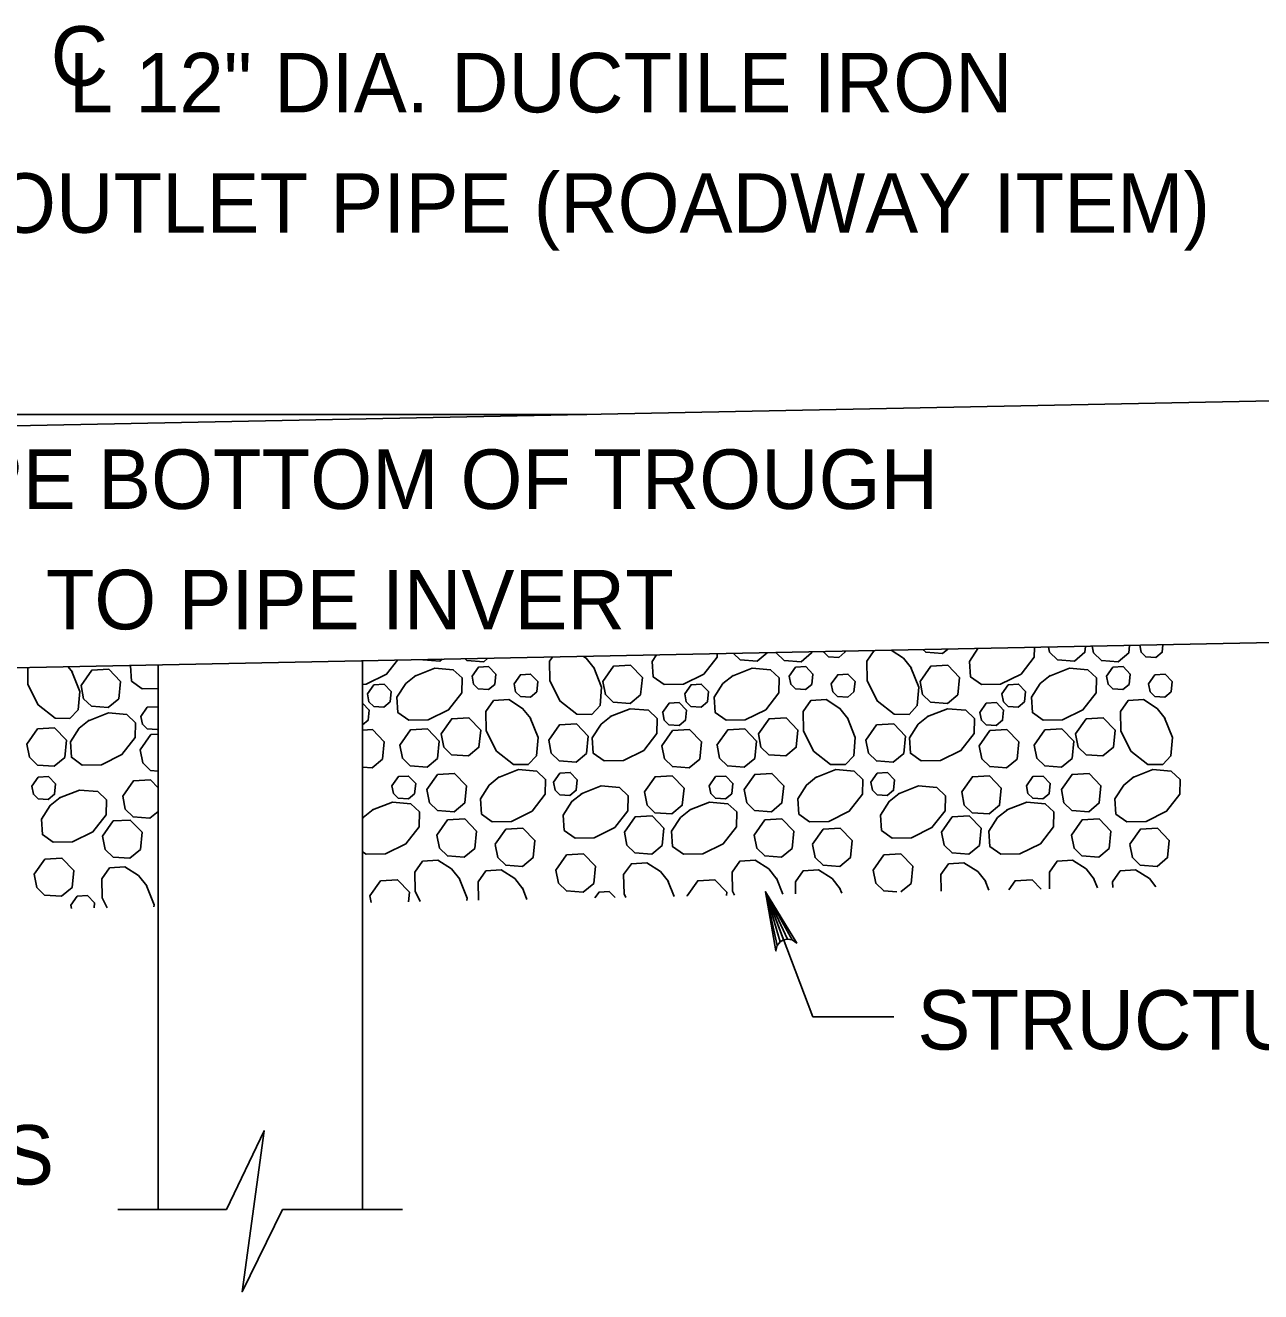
# Model space of a CAD drawing. Extents: x 636530 to 644067, y 294168 to 299122.
# Drawn here: x 638326.6 to 638388.9, y 294582.1 to 294645.9 of the extents above; entities that cross this region are included whole.
import ezdxf

# ---------------------------------------------------------------- set-up
doc = ezdxf.new("R2010")
doc.units = 0
doc.layers.add('1', color=7, linetype='Continuous')

msp = doc.modelspace()

# ---------------------------------------------------------------- linework, layer by layer
at = {"layer": '1'}
for p, q in [((638792.302, 294635.042), (638304.622, 294625.289)), ((638354.914, 294626.295), (638316.814, 294626.295)), ((638792.302, 294622.848), (638304.622, 294613.094)), ((638333.297, 294586.208), (638333.297, 294613.668)), ((638343.608, 294586.208), (638343.608, 294613.874)), ((638363.91, 294602.227), (638366.304, 294595.925)), ((638370.382, 294595.925), (638366.304, 294595.925)), ((638331.265, 294586.208), (638336.753, 294586.208)), ((638339.568, 294586.208), (638345.621, 294586.208))]:
    msp.add_line(p, q, dxfattribs=at)
for points in [[(638361.479, 294614.232), (638361.476, 294614.056), (638360.809, 294613.204), (638359.778, 294612.689), (638358.808, 294612.672), (638358.261, 294613.06), (638358.209, 294613.834), (638358.425, 294614.17)], [(638364.002, 294614.282), (638363.496, 294613.862), (638362.649, 294613.923), (638362.313, 294614.248)], [(638366.245, 294614.327), (638366.24, 294614.27), (638365.709, 294613.829), (638364.861, 294613.89), (638364.462, 294614.277), (638364.46, 294614.291)], [(638367.929, 294614.361), (638367.924, 294614.303), (638367.606, 294614.038), (638367.097, 294614.075), (638366.857, 294614.307), (638366.851, 294614.339)], [(638371.25, 294613.545), (638371.65, 294612.539), (638371.57, 294611.614), (638371.152, 294611.175), (638370.402, 294611.189), (638369.55, 294611.856), (638369.035, 294612.886), (638369.018, 294613.857), (638369.396, 294614.39)], [(638370.255, 294614.407), (638370.871, 294614.012), (638371.276, 294613.504)], [(638373.114, 294614.464), (638372.845, 294614.24), (638371.997, 294614.302), (638371.856, 294614.439)], [(638377.476, 294614.551), (638377.466, 294614.056), (638376.8, 294613.204), (638375.769, 294612.689), (638374.798, 294612.672), (638374.252, 294613.06), (638374.2, 294613.834), (638374.624, 294614.494)], [(638380.048, 294614.603), (638380.018, 294614.303), (638379.487, 294613.862), (638378.64, 294613.923), (638378.241, 294614.31), (638378.191, 294614.566)], [(638382.268, 294614.647), (638382.23, 294614.27), (638381.7, 294613.829), (638380.852, 294613.89), (638380.453, 294614.277), (638380.388, 294614.61)], [(638383.952, 294614.681), (638383.914, 294614.303), (638383.596, 294614.038), (638383.088, 294614.075), (638382.848, 294614.307), (638382.78, 294614.658)], [(638328.761, 294613.577), (638328.984, 294613.298)], [(638333.297, 294612.479), (638332.506, 294612.465), (638331.959, 294612.854), (638331.907, 294613.627), (638331.916, 294613.64)], [(638345.37, 294613.909), (638344.818, 294613.204), (638343.788, 294612.689), (638343.608, 294612.686)], [(638347.617, 294613.954), (638347.506, 294613.862), (638346.658, 294613.923), (638346.646, 294613.935)], [(638349.924, 294614), (638349.718, 294613.829), (638348.87, 294613.89), (638348.781, 294613.978)], [(638349.124, 294613.092), (638349.447, 294613.551), (638349.962, 294613.58), (638350.32, 294613.209), (638350.268, 294612.688), (638349.95, 294612.424), (638349.441, 294612.461), (638349.202, 294612.693), (638349.124, 294613.092)], [(638355.26, 294613.545), (638355.659, 294612.539), (638355.579, 294611.614), (638355.161, 294611.175), (638354.411, 294611.189), (638353.559, 294611.856), (638353.044, 294612.886), (638353.027, 294613.857), (638353.175, 294614.065)], [(638354.748, 294614.097), (638354.88, 294614.012), (638355.286, 294613.504)], [(638355.717, 294612.837), (638356.255, 294613.602), (638357.114, 294613.651), (638357.71, 294613.032), (638357.624, 294612.165), (638357.094, 294611.724), (638356.246, 294611.785), (638355.847, 294612.172), (638355.717, 294612.837)], [(638365.115, 294613.092), (638365.438, 294613.551), (638365.953, 294613.58), (638366.311, 294613.209), (638366.259, 294612.688), (638365.941, 294612.424), (638365.432, 294612.461), (638365.193, 294612.693), (638365.115, 294613.092)], [(638371.708, 294612.837), (638372.246, 294613.602), (638373.104, 294613.651), (638373.701, 294613.032), (638373.615, 294612.165), (638373.084, 294611.724), (638372.236, 294611.785), (638371.838, 294612.172), (638371.708, 294612.837)], [(638381.106, 294613.092), (638381.428, 294613.551), (638381.944, 294613.58), (638382.302, 294613.209), (638382.25, 294612.688), (638381.932, 294612.424), (638381.423, 294612.461), (638381.184, 294612.693), (638381.106, 294613.092)], [(638328.958, 294613.339), (638329.357, 294612.333), (638329.277, 294611.408), (638328.859, 294610.969), (638328.109, 294610.983), (638327.257, 294611.65), (638326.742, 294612.68), (638326.727, 294613.536)], [(638329.415, 294612.631), (638329.953, 294613.396), (638330.812, 294613.445), (638331.409, 294612.826), (638331.322, 294611.959), (638330.792, 294611.517), (638329.944, 294611.579), (638329.545, 294611.965), (638329.415, 294612.631)], [(638346.25, 294613.108), (638347.257, 294613.506), (638348.181, 294613.426), (638348.62, 294613.009), (638348.606, 294612.259), (638347.94, 294611.406), (638346.909, 294610.892), (638345.938, 294610.874), (638345.392, 294611.263), (638345.34, 294612.036), (638345.783, 294612.728), (638346.291, 294613.133)], [(638351.242, 294612.714), (638351.565, 294613.172), (638352.08, 294613.202), (638352.439, 294612.83), (638352.387, 294612.31), (638352.069, 294612.046), (638351.56, 294612.082), (638351.32, 294612.314), (638351.243, 294612.713)], [(638362.241, 294613.108), (638363.248, 294613.506), (638364.172, 294613.426), (638364.611, 294613.009), (638364.597, 294612.259), (638363.93, 294611.406), (638362.9, 294610.892), (638361.929, 294610.874), (638361.382, 294611.263), (638361.331, 294612.036), (638361.774, 294612.728), (638362.282, 294613.133)], [(638367.233, 294612.714), (638367.556, 294613.172), (638368.071, 294613.202), (638368.43, 294612.83), (638368.378, 294612.31), (638368.06, 294612.046), (638367.551, 294612.082), (638367.311, 294612.314), (638367.234, 294612.713)], [(638378.232, 294613.108), (638379.238, 294613.506), (638380.162, 294613.426), (638380.602, 294613.009), (638380.588, 294612.259), (638379.921, 294611.406), (638378.891, 294610.892), (638377.92, 294610.874), (638377.373, 294611.263), (638377.322, 294612.036), (638377.765, 294612.728), (638378.273, 294613.133)], [(638383.224, 294612.714), (638383.547, 294613.172), (638384.062, 294613.202), (638384.42, 294612.83), (638384.368, 294612.31), (638384.05, 294612.046), (638383.542, 294612.082), (638383.302, 294612.314), (638383.224, 294612.713)], [(638343.853, 294612.209), (638344.176, 294612.668), (638344.691, 294612.698), (638345.049, 294612.326), (638344.998, 294611.806), (638344.679, 294611.541), (638344.17, 294611.578), (638343.931, 294611.81), (638343.854, 294612.209)], [(638359.844, 294612.209), (638360.167, 294612.668), (638360.682, 294612.698), (638361.04, 294612.326), (638360.988, 294611.806), (638360.67, 294611.541), (638360.161, 294611.578), (638359.922, 294611.81), (638359.844, 294612.209)], [(638375.835, 294612.209), (638376.158, 294612.668), (638376.673, 294612.698), (638377.031, 294612.326), (638376.979, 294611.806), (638376.661, 294611.541), (638376.152, 294611.578), (638375.913, 294611.81), (638375.835, 294612.209)], [(638343.608, 294611.737), (638343.94, 294611.393), (638343.888, 294610.873), (638343.608, 294610.64)], [(638352.055, 294611.007), (638352.454, 294610.001), (638352.374, 294609.076), (638351.957, 294608.637), (638351.207, 294608.651), (638350.354, 294609.318), (638349.84, 294610.348), (638349.822, 294611.319), (638350.211, 294611.866), (638350.984, 294611.918), (638351.676, 294611.474), (638352.081, 294610.966)], [(638358.734, 294611.276), (638359.057, 294611.735), (638359.572, 294611.764), (638359.93, 294611.393), (638359.879, 294610.873), (638359.56, 294610.608), (638359.052, 294610.645), (638358.812, 294610.877), (638358.735, 294611.276)], [(638368.046, 294611.007), (638368.445, 294610.001), (638368.365, 294609.076), (638367.948, 294608.637), (638367.198, 294608.651), (638366.345, 294609.318), (638365.83, 294610.348), (638365.813, 294611.319), (638366.202, 294611.866), (638366.975, 294611.918), (638367.667, 294611.474), (638368.072, 294610.966)], [(638374.725, 294611.276), (638375.048, 294611.735), (638375.563, 294611.764), (638375.921, 294611.393), (638375.87, 294610.873), (638375.551, 294610.608), (638375.042, 294610.645), (638374.803, 294610.877), (638374.726, 294611.276)], [(638384.037, 294611.007), (638384.436, 294610.001), (638384.356, 294609.076), (638383.938, 294608.637), (638383.188, 294608.651), (638382.336, 294609.318), (638381.821, 294610.348), (638381.804, 294611.319), (638382.192, 294611.866), (638382.966, 294611.918), (638383.658, 294611.474), (638384.063, 294610.966)], [(638329.791, 294610.852), (638330.797, 294611.251), (638331.721, 294611.171), (638332.161, 294610.753), (638332.147, 294610.003), (638331.48, 294609.151), (638330.45, 294608.636), (638329.479, 294608.619), (638328.932, 294609.007), (638328.88, 294609.781), (638329.324, 294610.472), (638329.832, 294610.877)], [(638332.433, 294611.07), (638332.755, 294611.529), (638333.271, 294611.558), (638333.297, 294611.531)], [(638333.297, 294610.434), (638333.259, 294610.402), (638332.75, 294610.439), (638332.511, 294610.671), (638332.433, 294611.07)], [(638356.093, 294611.058), (638357.099, 294611.457), (638358.023, 294611.377), (638358.462, 294610.959), (638358.448, 294610.209), (638357.782, 294609.357), (638356.752, 294608.842), (638355.78, 294608.825), (638355.234, 294609.213), (638355.182, 294609.987), (638355.626, 294610.678), (638356.134, 294611.084)], [(638372.084, 294611.058), (638373.09, 294611.457), (638374.014, 294611.377), (638374.453, 294610.959), (638374.439, 294610.209), (638373.772, 294609.357), (638372.742, 294608.842), (638371.771, 294608.825), (638371.225, 294609.213), (638371.173, 294609.987), (638371.616, 294610.678), (638372.124, 294611.084)], [(638326.689, 294609.672), (638327.227, 294610.437), (638328.086, 294610.486), (638328.683, 294609.867), (638328.597, 294609), (638328.066, 294608.559), (638327.218, 294608.62), (638326.819, 294609.007), (638326.69, 294609.672)], [(638343.608, 294610.38), (638344.104, 294610.409), (638344.701, 294609.79), (638344.615, 294608.922), (638344.084, 294608.481), (638343.608, 294608.516)], [(638345.482, 294609.626), (638346.02, 294610.391), (638346.879, 294610.44), (638347.476, 294609.822), (638347.39, 294608.954), (638346.859, 294608.513), (638346.011, 294608.574), (638345.612, 294608.961), (638345.483, 294609.626)], [(638347.568, 294610.187), (638348.106, 294610.952), (638348.965, 294611.002), (638349.562, 294610.382), (638349.476, 294609.515), (638348.945, 294609.074), (638348.097, 294609.136), (638347.698, 294609.522), (638347.569, 294610.187)], [(638352.991, 294609.878), (638353.529, 294610.644), (638354.388, 294610.692), (638354.985, 294610.074), (638354.898, 294609.206), (638354.368, 294608.765), (638353.52, 294608.826), (638353.121, 294609.213), (638352.992, 294609.878)], [(638358.698, 294609.595), (638359.236, 294610.36), (638360.095, 294610.409), (638360.692, 294609.79), (638360.606, 294608.922), (638360.075, 294608.481), (638359.227, 294608.543), (638358.828, 294608.93), (638358.699, 294609.594)], [(638361.473, 294609.626), (638362.011, 294610.391), (638362.87, 294610.44), (638363.467, 294609.822), (638363.38, 294608.954), (638362.85, 294608.513), (638362.002, 294608.574), (638361.603, 294608.961), (638361.474, 294609.626)], [(638363.559, 294610.187), (638364.097, 294610.952), (638364.956, 294611.002), (638365.553, 294610.382), (638365.466, 294609.515), (638364.936, 294609.074), (638364.088, 294609.136), (638363.689, 294609.522), (638363.56, 294610.187)], [(638368.982, 294609.878), (638369.52, 294610.644), (638370.379, 294610.692), (638370.976, 294610.074), (638370.889, 294609.206), (638370.359, 294608.765), (638369.511, 294608.826), (638369.112, 294609.213), (638368.983, 294609.878)], [(638374.689, 294609.595), (638375.227, 294610.36), (638376.086, 294610.409), (638376.683, 294609.79), (638376.596, 294608.922), (638376.066, 294608.481), (638375.218, 294608.543), (638374.819, 294608.93), (638374.69, 294609.594)], [(638377.464, 294609.626), (638378.002, 294610.391), (638378.861, 294610.44), (638379.458, 294609.822), (638379.371, 294608.954), (638378.841, 294608.513), (638377.993, 294608.574), (638377.594, 294608.961), (638377.465, 294609.626)], [(638379.55, 294610.187), (638380.088, 294610.952), (638380.946, 294611.002), (638381.544, 294610.382), (638381.457, 294609.515), (638380.926, 294609.074), (638380.079, 294609.136), (638379.68, 294609.522), (638379.55, 294610.187)], [(638332.397, 294609.389), (638332.935, 294610.153), (638333.297, 294610.174)], [(638333.297, 294608.31), (638332.925, 294608.337), (638332.527, 294608.723), (638332.397, 294609.388)], [(638326.935, 294607.547), (638327.257, 294608.006), (638327.773, 294608.035), (638328.131, 294607.664), (638328.079, 294607.144), (638327.761, 294606.879), (638327.252, 294606.916), (638327.013, 294607.148), (638326.935, 294607.547)], [(638331.515, 294607.056), (638332.053, 294607.821), (638332.911, 294607.87), (638333.297, 294607.47)], [(638345.089, 294607.577), (638345.412, 294608.036), (638345.927, 294608.065), (638346.285, 294607.694), (638346.233, 294607.174), (638345.915, 294606.909), (638345.406, 294606.946), (638345.167, 294607.178), (638345.089, 294607.576)], [(638346.852, 294607.378), (638347.389, 294608.144), (638348.248, 294608.192), (638348.845, 294607.574), (638348.758, 294606.706), (638348.228, 294606.265), (638347.38, 294606.326), (638346.981, 294606.713), (638346.852, 294607.378)], [(638350.46, 294607.99), (638351.467, 294608.389), (638352.391, 294608.309), (638352.83, 294607.892), (638352.816, 294607.142), (638352.15, 294606.289), (638351.119, 294605.774), (638350.148, 294605.757), (638349.602, 294606.146), (638349.55, 294606.919), (638349.993, 294607.611), (638350.501, 294608.016)], [(638353.236, 294607.753), (638353.559, 294608.212), (638354.074, 294608.242), (638354.432, 294607.87), (638354.381, 294607.35), (638354.062, 294607.085), (638353.554, 294607.122), (638353.314, 294607.354), (638353.237, 294607.753)], [(638357.816, 294607.262), (638358.354, 294608.027), (638359.213, 294608.076), (638359.81, 294607.457), (638359.724, 294606.59), (638359.193, 294606.149), (638358.345, 294606.21), (638357.946, 294606.597), (638357.817, 294607.262)], [(638361.08, 294607.577), (638361.402, 294608.036), (638361.918, 294608.065), (638362.276, 294607.694), (638362.224, 294607.174), (638361.906, 294606.909), (638361.397, 294606.946), (638361.158, 294607.178), (638361.08, 294607.576)], [(638362.842, 294607.378), (638363.38, 294608.144), (638364.239, 294608.192), (638364.836, 294607.574), (638364.749, 294606.706), (638364.219, 294606.265), (638363.371, 294606.326), (638362.972, 294606.713), (638362.843, 294607.378)], [(638366.451, 294607.99), (638367.458, 294608.389), (638368.382, 294608.309), (638368.821, 294607.892), (638368.807, 294607.142), (638368.14, 294606.289), (638367.11, 294605.774), (638366.139, 294605.757), (638365.592, 294606.146), (638365.54, 294606.919), (638365.984, 294607.611), (638366.492, 294608.016)], [(638369.227, 294607.753), (638369.55, 294608.212), (638370.065, 294608.242), (638370.423, 294607.87), (638370.372, 294607.35), (638370.053, 294607.085), (638369.544, 294607.122), (638369.305, 294607.354), (638369.228, 294607.753)], [(638373.807, 294607.262), (638374.345, 294608.027), (638375.204, 294608.076), (638375.801, 294607.457), (638375.714, 294606.59), (638375.184, 294606.149), (638374.336, 294606.21), (638373.937, 294606.597), (638373.808, 294607.262)], [(638377.07, 294607.577), (638377.393, 294608.036), (638377.908, 294608.065), (638378.267, 294607.694), (638378.215, 294607.174), (638377.897, 294606.909), (638377.388, 294606.946), (638377.148, 294607.178), (638377.071, 294607.576)], [(638378.833, 294607.378), (638379.371, 294608.144), (638380.23, 294608.192), (638380.826, 294607.574), (638380.74, 294606.706), (638380.21, 294606.265), (638379.362, 294606.326), (638378.963, 294606.713), (638378.834, 294607.378)], [(638382.442, 294607.99), (638383.448, 294608.389), (638384.372, 294608.309), (638384.812, 294607.892), (638384.798, 294607.142), (638384.131, 294606.289), (638383.101, 294605.774), (638382.13, 294605.757), (638381.583, 294606.146), (638381.531, 294606.919), (638381.975, 294607.611), (638382.483, 294608.016)], [(638328.328, 294606.958), (638329.334, 294607.357), (638330.259, 294607.277), (638330.698, 294606.859), (638330.684, 294606.109), (638330.017, 294605.257), (638328.987, 294604.742), (638328.016, 294604.725), (638327.469, 294605.113), (638327.417, 294605.887), (638327.861, 294606.579), (638328.369, 294606.984)], [(638354.63, 294607.164), (638355.636, 294607.563), (638356.56, 294607.483), (638357, 294607.066), (638356.986, 294606.316), (638356.319, 294605.463), (638355.289, 294604.948), (638354.318, 294604.931), (638353.771, 294605.32), (638353.719, 294606.093), (638354.163, 294606.785), (638354.671, 294607.19)], [(638370.621, 294607.164), (638371.627, 294607.563), (638372.551, 294607.483), (638372.99, 294607.066), (638372.976, 294606.316), (638372.31, 294605.463), (638371.28, 294604.948), (638370.308, 294604.931), (638369.762, 294605.32), (638369.71, 294606.093), (638370.154, 294606.785), (638370.662, 294607.19)], [(638333.297, 294606.28), (638332.891, 294605.943), (638332.043, 294606.004), (638331.645, 294606.391), (638331.515, 294607.056)], [(638344.105, 294606.351), (638345.111, 294606.75), (638346.036, 294606.67), (638346.475, 294606.252), (638346.461, 294605.502), (638345.794, 294604.65), (638344.764, 294604.135), (638343.793, 294604.118), (638343.608, 294604.249)], [(638360.096, 294606.351), (638361.102, 294606.75), (638362.026, 294606.67), (638362.466, 294606.252), (638362.452, 294605.502), (638361.785, 294604.65), (638360.754, 294604.135), (638359.784, 294604.118), (638359.237, 294604.506), (638359.185, 294605.28), (638359.629, 294605.971), (638360.137, 294606.376)], [(638376.087, 294606.351), (638377.093, 294606.75), (638378.017, 294606.67), (638378.456, 294606.252), (638378.442, 294605.502), (638377.776, 294604.65), (638376.745, 294604.135), (638375.774, 294604.118), (638375.228, 294604.506), (638375.176, 294605.28), (638375.62, 294605.971), (638376.128, 294606.376)], [(638343.608, 294605.924), (638343.638, 294605.971), (638344.146, 294606.376)], [(638347.358, 294605.088), (638347.895, 294605.853), (638348.754, 294605.902), (638349.351, 294605.283), (638349.264, 294604.416), (638348.734, 294603.975), (638347.886, 294604.036), (638347.488, 294604.423), (638347.358, 294605.088)], [(638356.804, 294605.238), (638357.342, 294606.003), (638358.201, 294606.052), (638358.798, 294605.433), (638358.712, 294604.566), (638358.181, 294604.125), (638357.333, 294604.186), (638356.934, 294604.573), (638356.805, 294605.238)], [(638363.348, 294605.088), (638363.886, 294605.853), (638364.745, 294605.902), (638365.342, 294605.283), (638365.255, 294604.416), (638364.725, 294603.975), (638363.877, 294604.036), (638363.478, 294604.423), (638363.349, 294605.088)], [(638372.795, 294605.238), (638373.333, 294606.003), (638374.192, 294606.052), (638374.789, 294605.433), (638374.702, 294604.566), (638374.172, 294604.125), (638373.324, 294604.186), (638372.925, 294604.573), (638372.796, 294605.238)], [(638379.339, 294605.088), (638379.877, 294605.853), (638380.736, 294605.902), (638381.332, 294605.283), (638381.246, 294604.416), (638380.716, 294603.975), (638379.868, 294604.036), (638379.469, 294604.423), (638379.34, 294605.088)], [(638330.503, 294605.032), (638331.041, 294605.797), (638331.899, 294605.846), (638332.496, 294605.227), (638332.41, 294604.36), (638331.879, 294603.919), (638331.031, 294603.98), (638330.633, 294604.367), (638330.503, 294605.032)], [(638350.298, 294604.62), (638350.836, 294605.384), (638351.694, 294605.434), (638352.291, 294604.815), (638352.205, 294603.948), (638351.674, 294603.506), (638350.827, 294603.568), (638350.428, 294603.954), (638350.298, 294604.619)], [(638366.289, 294604.62), (638366.826, 294605.384), (638367.685, 294605.434), (638368.282, 294604.815), (638368.196, 294603.948), (638367.665, 294603.506), (638366.818, 294603.568), (638366.419, 294603.954), (638366.289, 294604.619)], [(638382.28, 294604.62), (638382.817, 294605.384), (638383.676, 294605.434), (638384.273, 294604.815), (638384.186, 294603.948), (638383.656, 294603.506), (638382.808, 294603.568), (638382.41, 294603.954), (638382.28, 294604.619)], [(638353.356, 294603.318), (638353.894, 294604.084), (638354.752, 294604.132), (638355.349, 294603.514), (638355.263, 294602.646), (638354.732, 294602.205), (638353.884, 294602.266), (638353.486, 294602.654), (638353.356, 294603.318)], [(638369.346, 294603.318), (638369.884, 294604.084), (638370.743, 294604.132), (638371.34, 294603.514), (638371.254, 294602.646), (638370.744, 294602.222)], [(638327.054, 294603.112), (638327.592, 294603.877), (638328.45, 294603.926), (638329.047, 294603.307), (638328.961, 294602.44), (638328.431, 294601.999), (638327.583, 294602.06), (638327.184, 294602.447), (638327.054, 294603.112)], [(638330.729, 294601.422), (638330.484, 294601.913), (638330.467, 294602.885), (638330.855, 294603.431), (638331.629, 294603.483), (638332.32, 294603.039), (638332.725, 294602.531)], [(638346.517, 294601.738), (638346.261, 294602.25), (638346.244, 294603.221), (638346.632, 294603.768), (638347.406, 294603.819), (638348.097, 294603.376), (638348.502, 294602.868)], [(638356.873, 294601.945), (638356.786, 294602.12), (638356.768, 294603.091), (638357.157, 294603.637), (638357.93, 294603.689), (638358.622, 294603.246), (638359.027, 294602.738)], [(638362.349, 294602.054), (638362.252, 294602.25), (638362.234, 294603.221), (638362.623, 294603.768), (638363.396, 294603.819), (638364.088, 294603.376), (638364.493, 294602.868)], [(638372.774, 294602.263), (638372.759, 294603.091), (638373.148, 294603.637), (638373.921, 294603.689), (638374.613, 294603.246), (638375.018, 294602.738)], [(638378.24, 294602.372), (638378.225, 294603.221), (638378.614, 294603.768), (638379.387, 294603.819), (638380.079, 294603.376), (638380.484, 294602.868)], [(638343.977, 294602.017), (638344.514, 294602.782), (638345.373, 294602.831), (638345.97, 294602.212), (638345.922, 294601.726)], [(638348.477, 294602.908), (638348.876, 294601.902), (638348.865, 294601.785)], [(638349.449, 294601.796), (638349.432, 294602.733), (638349.821, 294603.28), (638350.594, 294603.331), (638351.286, 294602.888), (638351.691, 294602.38)], [(638359.001, 294602.778), (638359.313, 294601.994)], [(638359.968, 294602.017), (638360.505, 294602.782), (638361.364, 294602.831), (638361.961, 294602.212), (638361.945, 294602.046)], [(638364.468, 294602.908), (638364.787, 294602.103)], [(638365.434, 294602.116), (638365.423, 294602.733), (638365.812, 294603.28), (638366.585, 294603.331), (638367.277, 294602.888), (638367.682, 294602.38)], [(638370.542, 294602.218), (638369.875, 294602.266), (638369.476, 294602.654), (638369.347, 294603.318)], [(638374.992, 294602.778), (638375.178, 294602.311)], [(638376.179, 294602.331), (638376.496, 294602.782), (638377.355, 294602.831), (638377.806, 294602.364)], [(638380.458, 294602.908), (638380.652, 294602.421)], [(638381.419, 294602.436), (638381.414, 294602.733), (638381.802, 294603.28), (638382.576, 294603.331), (638383.268, 294602.888), (638383.594, 294602.479)], [(638332.699, 294602.572), (638333.099, 294601.566), (638333.09, 294601.469)], [(638351.665, 294602.42), (638351.893, 294601.845)], [(638355.318, 294601.914), (638355.526, 294602.21), (638356.042, 294602.24), (638356.336, 294601.934)], [(638363.91, 294602.227), (638365.492, 294599.638), (638365.261, 294599.796), (638365.032, 294599.836), (638364.833, 294599.797), (638364.658, 294599.694), (638364.513, 294599.512), (638364.446, 294599.24), (638363.91, 294602.227), (638364.513, 294599.512), (638364.658, 294599.694), (638363.91, 294602.227), (638364.833, 294599.797), (638365.032, 294599.836), (638363.91, 294602.227), (638365.261, 294599.796)], [(638367.656, 294602.42), (638367.758, 294602.163)], [(638328.902, 294601.545), (638329.225, 294602.004), (638329.74, 294602.033), (638330.098, 294601.662), (638330.073, 294601.409)], [(638328.933, 294601.386), (638328.902, 294601.545)], [(638344.041, 294601.688), (638343.977, 294602.017)], [(638359.97, 294602.007), (638359.968, 294602.017)], [(638339.568, 294586.208), (638337.537, 294582.059), (638338.642, 294590.178), (638336.753, 294586.208)]]:
    msp.add_lwpolyline(points, dxfattribs=at)

# ---------------------------------------------------------------- texts
for s, p in [('C', (638327.888, 294642.878)), ('SLOPE BOTTOM OF TROUGH', (638315.778, 294621.534)), ('TO PIPE INVERT', (638327.636, 294615.462)), ('STRUCTURE BACKFILL MATERIAL', (638371.573, 294594.268)), ('DOWELS', (638310.67, 294587.46))]:
    msp.add_text(s, height=3, dxfattribs=at).set_placement(p)
for s, p in [('L 12" DIA. DUCTILE IRON', (638328.802, 294641.533)), ('OUTLET PIPE (ROADWAY ITEM)', (638325.034, 294635.461))]:
    msp.add_text(s, height=3, rotation=360, dxfattribs=at).set_placement(p)

doc.saveas('drawing.dxf')
